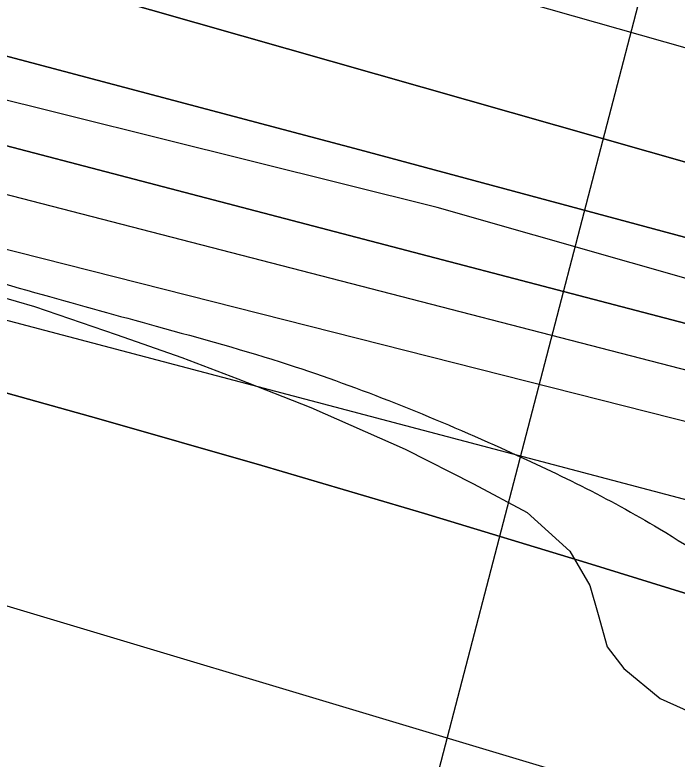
# Model space of a CAD drawing. Extents: x 3823584 to 3861785, y 301729 to 327625.
# Drawn here: x 3855039.3 to 3855183, y 316917.4 to 317078.9 of the extents above; entities that cross this region are included whole.
import ezdxf

# ---------------------------------------------------------------- set-up
doc = ezdxf.new("R2010")
doc.units = 0
for name, color, linetype in [('V-RIVR-EDGE', 7, 'Continuous'), ('V-RIVR-RANG', 7, 'Continuous'), ('V-ROAD-CNTR', 7, 'Continuous'), ('V-RRAP-RVMT', 7, 'Continuous'), ('V-SITE-VEGE', 7, 'Continuous'), ('V-TOPO-DPTH', 7, 'Continuous'), ('V-TOPO-MAJR', 7, 'Continuous'), ('V-TOPO-MINR', 7, 'Continuous'), ('V-TOPO-WATR', 7, 'Continuous'), ('V-WETL-SWMP', 7, 'Continuous')]:
    doc.layers.add(name, color=color, linetype=linetype)

msp = doc.modelspace()

# ---------------------------------------------------------------- linework, layer by layer
at = {"layer": 'V-RIVR-EDGE'}
msp.add_spline([(3842841.54, 321100.24), (3842868.29, 321083.92), (3842887.69, 321072.7), (3842926.5, 321056.09), (3842950.74, 321041.46), (3842972.07, 321024.42), (3842988.05, 321006.41), (3843009.86, 320988.87), (3843033.13, 320971.33), (3843055.43, 320956.71), (3843078.72, 320946.45), (3843098.13, 320940.09), (3843142.74, 320915.7), (3843156.32, 320906.92), (3843166.98, 320897.67), (3843193.66, 320884.49), (3843216.46, 320873.26), (3843237.3, 320859.62), (3843254.76, 320849.37), (3843280.47, 320837.65), (3843294.05, 320828.88), (3843315.38, 320815.71), (3843374.55, 320782.06), (3843408.02, 320767.41), (3843439.07, 320753.73), (3843485.14, 320729.34), (3843531.71, 320707.37), (3843569.06, 320691.25), (3843614.17, 320670.26), (3843636.48, 320659.03), (3843664.61, 320642.45), (3843700.97, 320618.08), (3843732.49, 320598.58), (3843761.6, 320586.36), (3843794.59, 320574.63), (3843841.18, 320559.46), (3843869.32, 320549.19), (3843896, 320537.47), (3843934.8, 320517.95), (3843983.78, 320488.69), (3844036.64, 320460.88), (3844067.7, 320450.6), (3844099.23, 320437.41), (3844147.26, 320416.41), (3844198.68, 320395.4), (3844231.66, 320378.81), (3844260.77, 320365.62), (3844285.5, 320350.02), (3844318.47, 320330.03), (3844340.78, 320316.86), (3844370.36, 320301.25), (3844413.05, 320281.72), (3844464.95, 320257.79), (3844507.63, 320235.35), (3844559.53, 320209.48), (3844611.93, 320186.53), (3844641.52, 320173.83), (3844659.97, 320172.81), (3844685.7, 320168.38), (3844698.8, 320165.92), (3844709.96, 320162.49), (3844717.73, 320161.01), (3844736.17, 320157.08), (3844761.89, 320148.76), (3844788.58, 320138.5), (3844802.15, 320129.24), (3844822.99, 320110.73), (3844840.44, 320098.06), (3844854.99, 320090.26), (3844877.31, 320083.89), (3844898.18, 320078.01), (3844924.88, 320075.51), (3844948.18, 320067.69), (3844995.24, 320051.06), (3845092.74, 320004.68), (3845127.18, 319991), (3845178.6, 319966.59), (3845233.9, 319942.66), (3845254.29, 319937.27), (3845267.87, 319931.4), (3845279.99, 319924.09), (3845291.12, 319907.55), (3845303.7, 319889.55), (3845313.88, 319880.79), (3845344.43, 319860.31), (3845386.13, 319837.38), (3845433.18, 319812.5), (3845466.17, 319798.82), (3845499.64, 319785.63), (3845540.39, 319768.04), (3845605.4, 319740.69), (3845645.65, 319717.28), (3845675.73, 319707), (3845744.63, 319679.15), (3845798.47, 319656.2), (3845841.17, 319641.04), (3845897.94, 319619.04), (3845920.25, 319608.3), (3845955.66, 319592.19), (3845983.32, 319582.41), (3846002.73, 319576.53), (3846033.78, 319566.74), (3846064.36, 319558.41), (3846131.3, 319529.11), (3846195.83, 319504.18), (3846263.75, 319476.33), (3846288.98, 319466.56), (3846319.07, 319458.23), (3846370.01, 319439.16), (3846428.25, 319422.51), (3846482.1, 319400.03), (3846515.07, 319381.01), (3846564.07, 319360.01), (3846597.56, 319350.21), (3846665.5, 319330.62), (3846718.38, 319312.03), (3846778.55, 319290.52), (3846834.34, 319268.04), (3846872.67, 319254.83), (3846921.21, 319243.06), (3847037.63, 319189.35), (3847098.28, 319169.29), (3847179.32, 319142.38), (3847206.49, 319132.6), (3847242.87, 319117.46), (3847278.29, 319102.8), (3847312.72, 319083.29), (3847329.2, 319070.14), (3847340.84, 319063.79), (3847386.92, 319043.77), (3847433.02, 319027.14), (3847490.78, 319016.8), (3847613.54, 318972.79), (3847679.04, 318948.35), (3847756.19, 318921.93), (3847807.62, 318903.84), (3847852.26, 318889.64), (3847964.37, 318857.31), (3847994.45, 318845.1), (3848035.69, 318830.43), (3848071.11, 318817.71), (3848100.22, 318808.42), (3848132.73, 318796.68), (3848146.3, 318786.45), (3848169.58, 318772.31), (3848183.66, 318769.36), (3848198.22, 318769.32), (3848227.38, 318777.51), (3848252.65, 318783.27), (3848268.19, 318783.23), (3848285.67, 318780.28), (3848300.7, 318773.44), (3848320.58, 318760.76), (3848336.57, 318746.64), (3848351.59, 318729.61), (3848359.33, 318720.85), (3848374.86, 318714.01), (3848388.94, 318713), (3848400.1, 318708.6), (3848422.89, 318694.95), (3848448.13, 318689.55), (3848489.37, 318672.93), (3848523.33, 318658.77), (3848566.5, 318641.66), (3848605.32, 318627.97), (3848647.05, 318615.24), (3848684.42, 318603.49), (3848723.24, 318590.77), (3848769.33, 318574.63), (3848833.37, 318546.79), (3848867.81, 318533.11), (3848904.69, 318518.93), (3848947.38, 318502.31), (3849001.72, 318482.27), (3849103.63, 318452.88), (3849156.53, 318438.18), (3849190.02, 318429.35), (3849235.14, 318411.76), (3849274.43, 318394.67), (3849315.2, 318382.42), (3849365.19, 318370.16), (3849404.02, 318364.24), (3849440.42, 318352.49), (3849487, 318339.26), (3849538.93, 318322.62), (3849582.11, 318306.98), (3849620.93, 318293.77), (3849669.93, 318277.62), (3849700.99, 318268.8), (3849752.44, 318257.99), (3849805.35, 318245.72), (3849854.86, 318234.91), (3849902.42, 318222.17), (3849946.58, 318209.92), (3850026.17, 318188.36), (3850056.74, 318179.05), (3850089.25, 318168.77), (3850137.3, 318155.06), (3850179.52, 318142.33), (3850231.45, 318129.57), (3850317.33, 318099.25), (3850383.82, 318081.12), (3850420.7, 318073.26), (3850467.79, 318064.88), (3850492.56, 318064.82), (3850504.21, 318063.34), (3850532.84, 318055.01), (3850621.66, 318032.94), (3850687.18, 318019.66), (3850711.46, 318016.2), (3850744.95, 318010.78), (3850789.61, 318002.41), (3850833.79, 317995.99), (3850862.43, 317991.55), (3850891.55, 317985.65), (3850937.66, 317972.91), (3850986.17, 317954.33), (3851054.57, 317923.57), (3851080.28, 317912.82), (3851106.97, 317904.5), (3851143.37, 317893.24), (3851177.33, 317879.07), (3851200.63, 317876.1), (3851236.57, 317875.53), (3851266.18, 317872.06), (3851272.5, 317872.53), (3851284.18, 317883.67), (3851289.53, 317886.08), (3851297.79, 317887.52), (3851306.04, 317885.55), (3851313.8, 317881.16), (3851326.39, 317866.56), (3851330.75, 317862.18), (3851336.08, 317859.26), (3851351.62, 317859.7), (3851365.7, 317855.78), (3851396.27, 317846.97), (3851418.11, 317840.11), (3851434.6, 317835.22), (3851457.9, 317830.79), (3851490.91, 317825.85), (3851530.71, 317814.58), (3851551.1, 317810.65), (3851594.78, 317800.83), (3851617.59, 317795.43), (3851653.02, 317786.11), (3851683.59, 317778.27), (3851733.59, 317766.97), (3851760.77, 317761.08), (3851796.67, 317749.34), (3851824.34, 317742.47), (3851840.85, 317741.46), (3851930.16, 317723.27), (3851979.66, 317710.03), (3852014.61, 317701.2), (3852052.94, 317687.03), (3852078.17, 317678.71), (3852111.17, 317670.37), (3852145.63, 317661.06), (3852223.29, 317645.81), (3852251.45, 317642.83), (3852298.54, 317634.46), (3852318.43, 317629.55), (3852350.95, 317622.19), (3852383.47, 317615.31), (3852407.26, 317610.39), (3852442.2, 317600.59), (3852460.64, 317596.18), (3852492.2, 317591.73), (3852557.72, 317577.97), (3852588.79, 317572.06), (3852639.75, 317557.37), (3852677.11, 317546.59), (3852709.15, 317539.23), (3852778.08, 317526.92), (3852828.07, 317515.62), (3852866.41, 317507.27), (3852903.3, 317498.93), (3852971.25, 317485.16), (3853029.5, 317471.42), (3853053.78, 317470.39), (3853067.86, 317472.29), (3853084.86, 317471.77), (3853119.33, 317467.31), (3853178.57, 317463.28), (3853226.64, 317460.73), (3853283.45, 317456.71), (3853309.66, 317454.21), (3853332.96, 317449.79), (3853373.74, 317444.34), (3853420.84, 317440.83), (3853438.81, 317442.72), (3853449.5, 317445.13), (3853457.28, 317446.08), (3853468.93, 317445.56), (3853484.47, 317444.07), (3853505.82, 317439.16), (3853578.12, 317413.24), (3853649.43, 317382.96), (3853665.45, 317380.49), (3853691.67, 317377.51), (3853715.93, 317370.65), (3853745.04, 317356.98), (3853758.63, 317353.55), (3853777.08, 317353.5), (3853792.14, 317354.44), (3853804.76, 317353.92), (3853814.96, 317351.95), (3853825.15, 317349.01), (3853833.87, 317342.19), (3853838.21, 317330.04), (3853842.54, 317313.52), (3853842.52, 317303.32), (3853841.03, 317290.21), (3853837.11, 317275.65), (3853833.19, 317261.09), (3853832.69, 317256.72), (3853833.17, 317253.81), (3853842.87, 317249.9), (3853850.64, 317251.34), (3853861.83, 317258.6), (3853874.48, 317267.79), (3853878.87, 317274.58), (3853885.71, 317293.5), (3853891.57, 317305.14), (3853902.76, 317314.83), (3853910.54, 317318.21), (3853925.6, 317319.63), (3853947.94, 317317.63), (3853964.92, 317312.73), (3853976.07, 317304.93), (3853977.03, 317301.53), (3853977.02, 317295.7), (3853962.85, 317260.77), (3853962.36, 317259.32), (3853973.52, 317254.92), (3853974.49, 317255.89), (3853985.22, 317273.83), (3853996.42, 317286.43), (3854006.15, 317291.26), (3854013.92, 317293.18), (3854024.12, 317293.16), (3854039.17, 317291.18), (3854062.47, 317286.75), (3854090.13, 317278.43), (3854103.23, 317272.57), (3854117.78, 317267.67), (3854137.68, 317261.31), (3854149.32, 317256.91), (3854160.49, 317255.91), (3854172.62, 317252), (3854187.67, 317249.53), (3854208.54, 317244.63), (3854239.6, 317237.75), (3854270.19, 317233.79), (3854295.44, 317235.18), (3854316.8, 317231.25), (3854345.92, 317224.38), (3854376.5, 317215.07), (3854404.64, 317204.32), (3854422.57, 317192.13), (3854456.04, 317175.05), (3854479.32, 317164.31), (3854512.32, 317155), (3854552.61, 317144.22), (3854583.67, 317137.83), (3854607.93, 317128.54), (3854626.37, 317122.18), (3854651.13, 317119.69), (3854669.1, 317119.65), (3854682.2, 317117.68), (3854697.73, 317112.78), (3854731.21, 317101.53), (3854780.71, 317084.41), (3854814.68, 317075.1), (3854853.5, 317062.38), (3854876.8, 317059.4), (3854908.37, 317059.33), (3854930.21, 317053.93), (3854954.47, 317045.13), (3854992.8, 317031.92), (3855018.52, 317025.54), (3855045.21, 317018.19), (3855069.96, 317011.33), (3855098.59, 317003.01), (3855144.68, 316984.93), (3855179.12, 316967.36), (3855201.43, 316955.16), (3855224.73, 316951.22), (3855238.82, 316951.67), (3855266.5, 316951.12), (3855288.82, 316947.17), (3855307.27, 316941.79), (3855334.44, 316933.46), (3855365.98, 316922.22), (3855391.7, 316914.87), (3855424.23, 316910.42), (3855463.07, 316908.86), (3855500.94, 316903.43), (3855550.93, 316890.68), (3855585.38, 316880.88), (3855613.04, 316870.61), (3855645.05, 316855.97), (3855692.11, 316835.94), (3855730.43, 316816.9), (3855763.9, 316802.74), (3855794.47, 316792.46), (3855845.92, 316779.71), (3855892.02, 316765.51), (3855946.35, 316743.04), (3855993.39, 316714.27), (3856071.47, 316670.37), (3856089.42, 316663.04), (3856107.86, 316658.63), (3856121.44, 316650.82), (3856142.29, 316637.17), (3856156.36, 316630.82), (3856184.49, 316616.67), (3856216.02, 316603), (3856256.29, 316587.84), (3856306.76, 316572.18), (3856351.41, 316562.35), (3856435.85, 316539.32), (3856494.09, 316523.15), (3856538.25, 316510.41), (3856585.8, 316493.3), (3856618.31, 316480.11), (3856653.24, 316468.85), (3856673.14, 316464.43), (3856704.21, 316458.04), (3856732.35, 316449.72), (3856785.74, 316434.04), (3856807.58, 316430.1), (3856837.67, 316423.72), (3856870.18, 316410.52), (3856899.78, 316401.22), (3856934.72, 316389.97), (3857040.99, 316356.2), (3857080.28, 316340.07), (3857124.91, 316321.02), (3857148.67, 316305.91), (3857160.29, 316291.8), (3857170.93, 316274.77), (3857176.23, 316255.82), (3857179.07, 316226.68), (3857180.52, 316221.82), (3857182.43, 316211.61), (3857188.74, 316207.71), (3857198.94, 316207.69), (3857203.8, 316211.56), (3857208.66, 316212.03), (3857222.25, 316208.12), (3857260.08, 316189.57), (3857281.9, 316175.92), (3857296.93, 316167.14), (3857323.6, 316151.05), (3857337.2, 316150.04), (3857353.22, 316150), (3857380.44, 316157.22), (3857385.3, 316161.58), (3857386.3, 316171.29), (3857386.82, 316184.4), (3857392.68, 316197.98), (3857402.41, 316203.79), (3857414.55, 316206.67), (3857433.01, 316206.14), (3857452.42, 316199.78), (3857489.3, 316189.49), (3857539.77, 316176.74), (3857578.12, 316169.84), (3857601.42, 316164.44), (3857617.91, 316157.12), (3857635.85, 316144.45), (3857650.85, 316121.58), (3857656.63, 316103.6), (3857659.02, 316087.08)], degree=3, dxfattribs=at)
at = {"layer": 'V-RIVR-RANG'}
msp.add_line((3855098.89, 316790.72), (3855250.12, 317371.35), dxfattribs=at)
at = {"layer": 'V-ROAD-CNTR'}
msp.add_spline([(3854116.13, 316942.4), (3854169.42, 316931.52), (3854298.84, 316901.82), (3854437.58, 316854.58), (3854560.47, 316798.18), (3854671.19, 316730.15), (3854747.11, 316675.95), (3854806.61, 316630.04), (3854875.81, 316567.34), (3854972.81, 316478.01), (3855148.5, 316306.83), (3855485, 315981.59), (3856075.1, 315410.1), (3856623.47, 314884.78), (3857154.48, 314370.37), (3857470.65, 314060.55), (3857747.38, 313795.59), (3858247.58, 313313.32), (3858629.53, 312940.33), (3859041.83, 312538.5), (3859429.79, 312165.72), (3859613.32, 311989.18)], degree=3, dxfattribs=at)
at = {"layer": 'V-RRAP-RVMT'}
msp.add_lwpolyline([(3855944.13, 316758.83), (3855910.33, 316770.35), (3855915.64, 316785.86), (3855894.76, 316793.2), (3855892.29, 316786.97), (3855795.78, 316820.12), (3855667.16, 316875.33), (3855488.39, 316930.68), (3855489.55, 316934.73), (3855397.59, 316956.82), (3855394.72, 316948.7), (3855295.85, 316977.39), (3855299.27, 316989.06), (3855130.92, 317037.08), (3854990.85, 317071.96), (3854983.06, 317056.93), (3854866.67, 317116.7), (3854866.12, 317115.38), (3854789.92, 317144.17), (3854783.03, 317125.77)], dxfattribs=at)
at = {"layer": 'V-SITE-VEGE'}
msp.add_lwpolyline([(3855027.58, 317020.26), (3855043.53, 317015.59), (3855061.25, 317009.55), (3855075.47, 317004.53), (3855087.68, 316999.9), (3855103.45, 316993.66), (3855123.98, 316984.67), (3855138.77, 316977.1), (3855150.44, 316970.91), (3855159.68, 316962.51), (3855164.01, 316955.05), (3855165.8, 316948.75), (3855167.81, 316941.78), (3855171.42, 316937.03), (3855179.27, 316930.58), (3855189.23, 316926.05)], dxfattribs=at)
at = {"layer": 'V-TOPO-DPTH'}
for points in [[(3854048.38, 317355.26), (3854917.35, 317122.16), (3854926.88, 317119.6), (3854936.4, 317117.01), (3854945.92, 317114.4), (3854955.43, 317111.77), (3854972.9, 317106.92), (3854974.45, 317106.49), (3854976, 317106.07), (3854986.37, 317103.27), (3854992.32, 317101.65), (3854998.28, 317100.01), (3855004.22, 317098.35), (3855010.16, 317096.67), (3855704.65, 316898.92), (3855723.79, 316893.4), (3855742.91, 316887.78), (3855761.99, 316882.02), (3855781.03, 316876.16), (3856448.09, 316668.47)], [(3856448.09, 316668.47), (3855781.03, 316876.16), (3855761.99, 316882.02), (3855742.91, 316887.78), (3855723.79, 316893.4), (3855704.65, 316898.92), (3855010.16, 317096.67), (3855004.22, 317098.35), (3854998.28, 317100.01), (3854992.32, 317101.65), (3854986.37, 317103.27), (3854976, 317106.07), (3854974.45, 317106.49), (3854972.9, 317106.92), (3854955.43, 317111.77), (3854945.92, 317114.4), (3854936.4, 317117.01), (3854926.88, 317119.6), (3854917.35, 317122.16), (3854048.38, 317355.26)], [(3856232.42, 316699.03), (3856133.41, 316732.8), (3856034.15, 316765.84), (3855934.72, 316798.41), (3855748.58, 316858.62), (3855742.1, 316860.68), (3855735.6, 316862.69), (3855729.08, 316864.62), (3855722.54, 316866.51), (3855613.99, 316897.14), (3855553.12, 316914.13), (3855492.19, 316930.88), (3855431.16, 316947.29), (3855370.07, 316963.46), (3855002.92, 317059.5), (3854983.65, 317064.6), (3854964.41, 317069.77), (3854945.19, 317075.04), (3854925.99, 317080.39), (3854138.06, 317302.15)], [(3856232.42, 316699.03), (3856133.41, 316732.8), (3856034.15, 316765.84), (3855934.72, 316798.41), (3855748.58, 316858.62), (3855742.1, 316860.68), (3855735.6, 316862.69), (3855729.08, 316864.62), (3855722.54, 316866.51), (3855613.99, 316897.14), (3855553.12, 316914.13), (3855492.19, 316930.88), (3855431.16, 316947.29), (3855370.07, 316963.46), (3855002.92, 317059.5), (3854983.65, 317064.6), (3854964.41, 317069.77), (3854945.19, 317075.04), (3854925.99, 317080.39), (3854138.06, 317302.15)], [(3854264.27, 317282.87), (3854381.94, 317250.96), (3854499.56, 317218.83), (3854617.09, 317186.38), (3854734.56, 317153.71), (3854949.43, 317093.62), (3854959.42, 317090.85), (3854969.42, 317088.1), (3854979.43, 317085.39), (3854989.44, 317082.71), (3855114.13, 317049.59), (3855186.44, 317030.17), (3855258.68, 317010.5), (3855330.81, 316990.44), (3855402.87, 316970.12), (3855714.33, 316881.42), (3855726.65, 316877.85), (3855738.95, 316874.19), (3855751.22, 316870.42), (3855763.46, 316866.57), (3856470.38, 316640.36)], [(3856470.38, 316640.36), (3855763.46, 316866.57), (3855751.22, 316870.42), (3855738.95, 316874.19), (3855726.65, 316877.85), (3855714.33, 316881.42), (3855402.87, 316970.12), (3855330.81, 316990.44), (3855258.68, 317010.5), (3855186.44, 317030.17), (3855114.13, 317049.59), (3854989.44, 317082.71), (3854979.43, 317085.39), (3854969.42, 317088.1), (3854959.42, 317090.85), (3854949.43, 317093.62), (3854734.56, 317153.71), (3854617.09, 317186.38), (3854499.56, 317218.83), (3854381.94, 317250.96), (3854264.27, 317282.87)], [(3856602.78, 316506.27), (3855749.93, 316778.28), (3855732.11, 316783.94), (3855714.29, 316789.56), (3855696.44, 316795.14), (3855678.59, 316800.69), (3855163.39, 316959.97), (3855128.16, 316970.67), (3855092.86, 316981.13), (3855057.46, 316991.24), (3855021.99, 317001.11), (3854959.87, 317018.07), (3854955.4, 317019.28), (3854950.93, 317020.48), (3854946.46, 317021.66), (3854941.98, 317022.82), (3854893.65, 317035.33), (3854865, 317042.71), (3854836.34, 317050.05), (3854807.66, 317057.34), (3854778.98, 317064.59), (3854065.02, 317244.33)], [(3854324.8, 317217.48), (3854431.8, 317189.06), (3854538.76, 317160.51), (3854645.7, 317131.89), (3854898.35, 317064.13), (3854928.42, 317056.13), (3854958.51, 317048.22), (3854988.64, 317040.43), (3855018.79, 317032.72), (3855692.35, 316862.05), (3855699.03, 316860.33), (3855705.69, 316858.58), (3855712.34, 316856.78), (3855718.99, 316854.95), (3855730.78, 316851.65), (3855732.26, 316851.22), (3855732.99, 316850.99), (3855733.73, 316850.75), (3855753.22, 316844.39), (3855763.68, 316840.93), (3855774.12, 316837.41), (3855784.54, 316833.81), (3855794.93, 316830.14), (3856694.59, 316508.73)], [(3854324.8, 317217.48), (3854431.8, 317189.06), (3854538.76, 317160.51), (3854645.7, 317131.89), (3854898.35, 317064.13), (3854928.42, 317056.13), (3854958.51, 317048.22), (3854988.64, 317040.43), (3855018.79, 317032.72), (3855692.35, 316862.05), (3855699.03, 316860.33), (3855705.69, 316858.58), (3855712.34, 316856.78), (3855718.99, 316854.95), (3855730.78, 316851.65), (3855732.26, 316851.22), (3855732.99, 316850.99), (3855733.73, 316850.75), (3855753.22, 316844.39), (3855763.68, 316840.93), (3855774.12, 316837.41), (3855784.54, 316833.81), (3855794.93, 316830.14), (3856694.59, 316508.73)]]:
    msp.add_lwpolyline(points, dxfattribs=at)
at = {"layer": 'V-TOPO-MAJR'}
msp.add_lwpolyline([(3854074.39, 317370.8), (3854466.32, 317268.59), (3854552.21, 317246.01), (3854638.05, 317223.2), (3854723.8, 317200.06), (3854809.49, 317176.69), (3854959.2, 317135.54), (3854969.98, 317132.57), (3854980.76, 317129.58), (3854991.53, 317126.56), (3855002.29, 317123.53), (3855130.3, 317087.3), (3855205.03, 317066.04), (3855279.73, 317044.63), (3855354.36, 317023), (3855428.94, 317001.22), (3855691.03, 316924.29), (3855719.81, 316915.79), (3855748.58, 316907.23), (3855777.32, 316898.57), (3855806.04, 316889.86), (3856000.57, 316830.48), (3856126.48, 316791.83), (3856252.31, 316752.91)], dxfattribs=at)
at = {"layer": 'V-TOPO-MINR'}
for points in [[(3854048.38, 317355.26), (3854917.35, 317122.16), (3854926.88, 317119.6), (3854936.4, 317117.01), (3854945.92, 317114.4), (3854955.43, 317111.77), (3854972.9, 317106.92), (3854974.45, 317106.49), (3854976, 317106.07), (3854986.37, 317103.27), (3854992.32, 317101.65), (3854998.28, 317100.01), (3855004.22, 317098.35), (3855010.16, 317096.67), (3855704.65, 316898.92), (3855723.79, 316893.4), (3855742.91, 316887.78), (3855761.99, 316882.02), (3855781.03, 316876.16), (3856448.09, 316668.47)], [(3854138.06, 317302.15), (3854925.99, 317080.39), (3854945.19, 317075.04), (3854964.41, 317069.77), (3854983.65, 317064.6), (3855002.92, 317059.5), (3855370.07, 316963.46), (3855431.16, 316947.29), (3855492.19, 316930.88), (3855553.12, 316914.13), (3855613.99, 316897.14), (3855722.54, 316866.51), (3855729.08, 316864.62), (3855735.6, 316862.69), (3855742.1, 316860.68), (3855748.58, 316858.62), (3855934.72, 316798.41), (3856034.15, 316765.84), (3856133.41, 316732.8), (3856232.42, 316699.03)], [(3854264.27, 317282.87), (3854381.94, 317250.96), (3854499.56, 317218.83), (3854617.09, 317186.38), (3854734.56, 317153.71), (3854949.43, 317093.62), (3854959.42, 317090.85), (3854969.42, 317088.1), (3854979.43, 317085.39), (3854989.44, 317082.71), (3855114.13, 317049.59), (3855186.44, 317030.17), (3855258.68, 317010.5), (3855330.81, 316990.44), (3855402.87, 316970.12), (3855714.33, 316881.42), (3855726.65, 316877.85), (3855738.95, 316874.19), (3855751.22, 316870.42), (3855763.46, 316866.57), (3856470.38, 316640.36)], [(3854044.16, 317270.64), (3854492, 317155.25), (3854569.18, 317135.31), (3854646.33, 317115.3), (3854723.46, 317095.18), (3854800.57, 317074.99), (3854931.79, 317040.53), (3854943.28, 317037.51), (3854954.76, 317034.49), (3854966.25, 317031.46), (3854977.73, 317028.43), (3855200.95, 316969.49), (3855288.42, 316946.12), (3855375.8, 316922.42), (3855463.04, 316898.22), (3855550.19, 316873.68), (3855653.87, 316844.17), (3855689.04, 316833.91), (3855724.12, 316823.33), (3855759.04, 316812.28), (3855793.88, 316800.92), (3855975.09, 316740.49), (3856100.37, 316698.41), (3856225.52, 316655.98)], [(3854264.36, 317252.55), (3854913.09, 317072.92), (3854937.36, 317066.27), (3854961.65, 317059.7), (3854985.98, 317053.26), (3855010.33, 317046.9), (3855534.44, 316911.56), (3855567.79, 316902.84), (3855601.1, 316893.97), (3855634.36, 316884.89), (3855667.57, 316875.67), (3855726.66, 316859.07), (3855730.3, 316858.02), (3855733.93, 316856.95), (3855737.54, 316855.83), (3855741.15, 316854.68), (3855840.42, 316822.42), (3855893.58, 316804.92), (3855946.65, 316787.14), (3855999.58, 316768.94), (3856052.41, 316750.46), (3856712.2, 316516.86)], [(3854324.8, 317217.48), (3854431.8, 317189.06), (3854538.76, 317160.51), (3854645.7, 317131.89), (3854898.35, 317064.13), (3854928.42, 317056.13), (3854958.51, 317048.22), (3854988.64, 317040.43), (3855018.79, 317032.72), (3855692.35, 316862.05), (3855699.03, 316860.33), (3855705.69, 316858.58), (3855712.34, 316856.78), (3855718.99, 316854.95), (3855730.78, 316851.65), (3855732.26, 316851.22), (3855732.99, 316850.99), (3855733.73, 316850.75), (3855753.22, 316844.39), (3855763.68, 316840.93), (3855774.12, 316837.41), (3855784.54, 316833.81), (3855794.93, 316830.14), (3856694.59, 316508.73)], [(3854274.2, 317165.34), (3854875.12, 316997.97), (3854907.46, 316988.86), (3854939.76, 316979.62), (3854972, 316970.19), (3855004.21, 316960.64), (3855630.44, 316772.83), (3855651.45, 316766.47), (3855672.43, 316760.02), (3855693.37, 316753.44), (3855714.28, 316746.78), (3855735.15, 316739.99), (3855756, 316733.12), (3855776.79, 316726.11), (3855797.56, 316719.01), (3856685.45, 316412.29)]]:
    msp.add_lwpolyline(points, dxfattribs=at)
at = {"layer": 'V-TOPO-WATR'}
msp.add_lwpolyline([(3854065.02, 317244.33), (3854778.98, 317064.59), (3854807.66, 317057.34), (3854836.34, 317050.05), (3854865, 317042.71), (3854893.65, 317035.33), (3854941.98, 317022.82), (3854946.46, 317021.66), (3854950.93, 317020.48), (3854955.4, 317019.28), (3854959.87, 317018.07), (3855021.99, 317001.11), (3855057.46, 316991.24), (3855092.86, 316981.13), (3855128.16, 316970.67), (3855163.39, 316959.97), (3855678.59, 316800.69), (3855696.44, 316795.14), (3855714.29, 316789.56), (3855732.11, 316783.94), (3855749.93, 316778.28), (3856602.78, 316506.27)], dxfattribs=at)
at = {"layer": 'V-WETL-SWMP'}
msp.add_lwpolyline([(3855027.58, 317020.26), (3855043.53, 317015.59), (3855061.25, 317009.55), (3855075.47, 317004.53), (3855087.68, 316999.9), (3855103.45, 316993.66), (3855123.98, 316984.68), (3855138.77, 316977.1), (3855150.44, 316970.91), (3855159.68, 316962.51), (3855164.01, 316955.05), (3855165.8, 316948.75), (3855167.81, 316941.78), (3855171.42, 316937.03), (3855179.27, 316930.58), (3855189.24, 316926.05)], dxfattribs=at)

doc.saveas('drawing.dxf')
